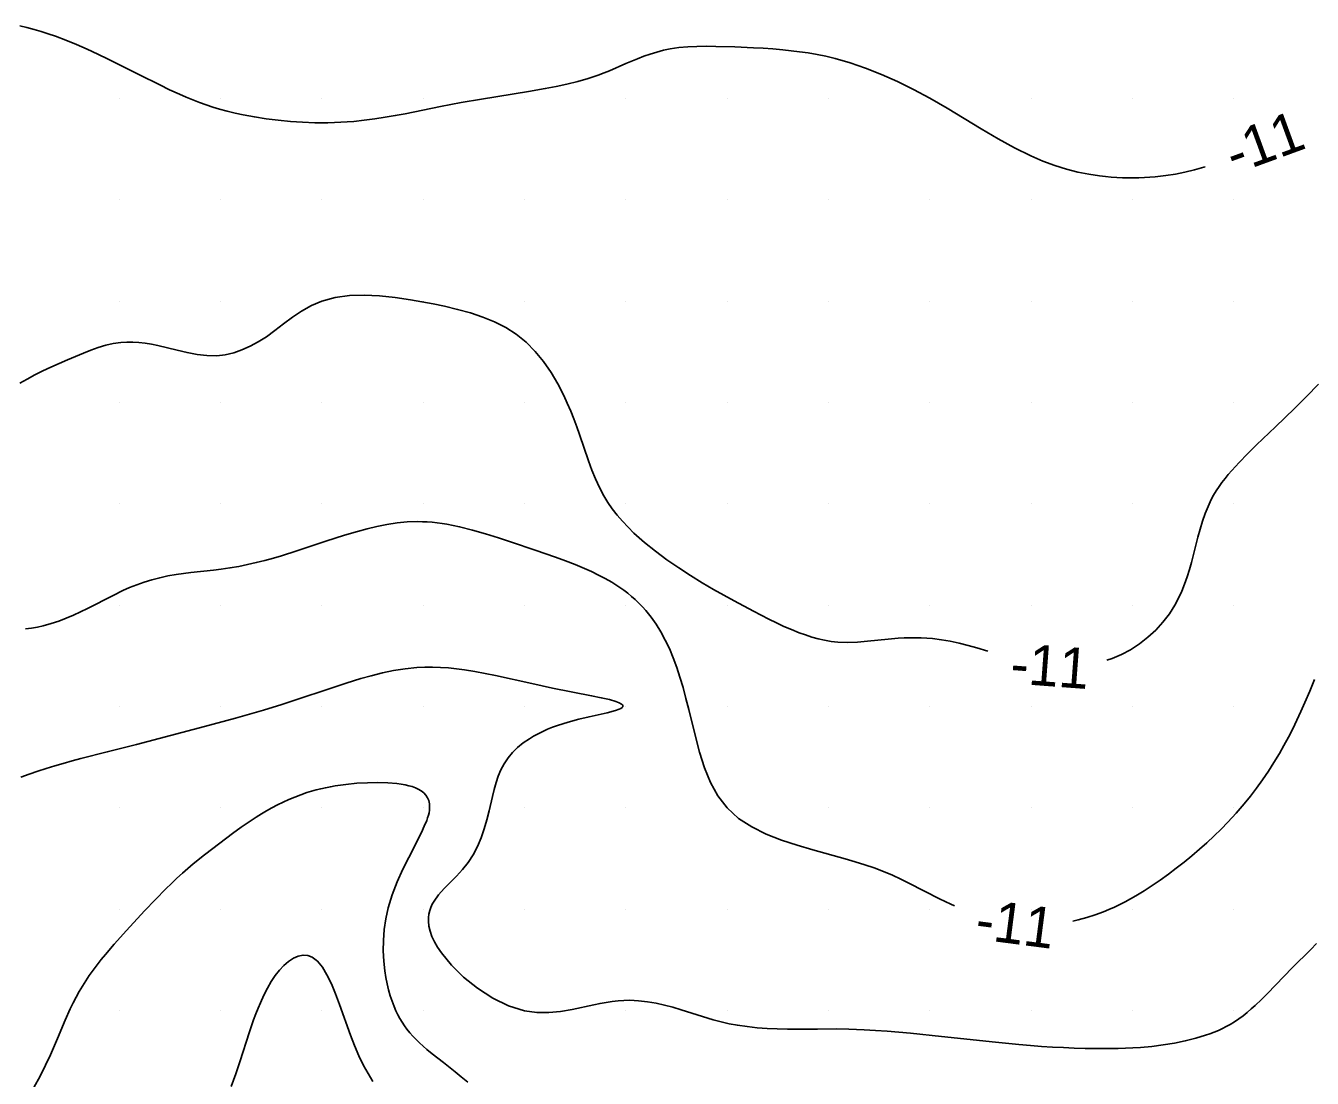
# Model space of a CAD drawing. Extents: x 2602990 to 2605851, y 618069 to 619180.
# Drawn here: x 2604180.4 to 2604243.9, y 618811.7 to 618863.6 of the extents above; entities that cross this region are included whole.
import ezdxf

# ---------------------------------------------------------------- set-up
doc = ezdxf.new("R2010")
doc.units = 0
for name, color, linetype in [('Default', 7, 'Continuous'), ('DTM Contours Major', 7, 'Continuous'), ('DTM Contours Minor', 7, 'Continuous'), ('DTM Contours Minor Text', 7, 'Continuous'), ('Exist DTM Scan Elevation Point', 7, 'Continuous')]:
    doc.layers.add(name, color=color, linetype=linetype)

# ---------------------------------------------------------------- blocks, each defined once
blk = doc.blocks.new('POINT_DISPLAY')
at = {"layer": 'Default'}
blk.add_line((0, 0), (0, 0), dxfattribs=at)

msp = doc.modelspace()

# ---------------------------------------------------------------- linework, layer by layer
at = {"layer": 'DTM Contours Major'}
msp.add_lwpolyline([(2604190.529, 618811.269), (2604190.752, 618811.887), (2604190.955, 618812.49), (2604191.43, 618813.954), (2604191.638, 618814.556), (2604191.746, 618814.845), (2604191.857, 618815.126), (2604191.972, 618815.399), (2604192.142, 618815.766), (2604192.321, 618816.113), (2604192.51, 618816.436), (2604192.707, 618816.733), (2604192.912, 618816.998), (2604193.124, 618817.229), (2604193.358, 618817.436), (2604193.597, 618817.594), (2604193.836, 618817.698), (2604194.074, 618817.744), (2604194.306, 618817.726), (2604194.53, 618817.639), (2604194.787, 618817.439), (2604195.028, 618817.144), (2604195.256, 618816.77), (2604195.472, 618816.331), (2604195.679, 618815.842), (2604195.878, 618815.316), (2604196.417, 618813.794), (2604196.612, 618813.285), (2604196.823, 618812.786), (2604197.055, 618812.305), (2604197.279, 618811.903), (2604197.522, 618811.519)], dxfattribs=at)
at = {"layer": 'DTM Contours Minor'}
for points in [[(2604238.581, 618856.62), (2604238.513, 618856.597), (2604238.045, 618856.467), (2604237.576, 618856.356), (2604237.108, 618856.264), (2604236.643, 618856.191), (2604236.376, 618856.157), (2604236.111, 618856.128), (2604235.845, 618856.105), (2604235.58, 618856.088), (2604235.313, 618856.077), (2604235.045, 618856.071), (2604234.775, 618856.071), (2604234.502, 618856.077), (2604234.225, 618856.09), (2604233.944, 618856.11), (2604233.657, 618856.137), (2604233.364, 618856.172), (2604232.842, 618856.254), (2604232.302, 618856.363), (2604231.743, 618856.505), (2604231.168, 618856.682), (2604230.578, 618856.897), (2604229.975, 618857.155), (2604229.177, 618857.55), (2604228.363, 618858.003), (2604227.534, 618858.493), (2604225.849, 618859.51), (2604225, 618860), (2604224.197, 618860.431), (2604223.398, 618860.824), (2604222.606, 618861.178), (2604221.827, 618861.488), (2604221.063, 618861.752), (2604220.319, 618861.966), (2604219.872, 618862.073), (2604219.432, 618862.162), (2604219, 618862.235), (2604218.574, 618862.296), (2604218.153, 618862.346), (2604217.737, 618862.388), (2604217.253, 618862.429), (2604216.775, 618862.463), (2604216.302, 618862.491), (2604215.373, 618862.531), (2604214.439, 618862.557), (2604213.969, 618862.562), (2604213.508, 618862.557), (2604213.057, 618862.536), (2604212.618, 618862.497), (2604212.191, 618862.434), (2604211.853, 618862.365), (2604211.523, 618862.28), (2604211.2, 618862.18), (2604210.882, 618862.07), (2604210.568, 618861.949), (2604209.994, 618861.707), (2604209.197, 618861.36), (2604208.922, 618861.249), (2604208.639, 618861.142), (2604208.142, 618860.977), (2604207.626, 618860.829), (2604207.096, 618860.698), (2604206.559, 618860.581), (2604206.023, 618860.476), (2604205.193, 618860.332), (2604202.883, 618859.962), (2604201.875, 618859.785), (2604200.863, 618859.591), (2604199.112, 618859.239), (2604198.621, 618859.147), (2604198.12, 618859.06), (2604197.611, 618858.981), (2604197.095, 618858.913), (2604196.575, 618858.859), (2604196.258, 618858.833), (2604195.94, 618858.814), (2604195.621, 618858.8), (2604195.299, 618858.793), (2604194.976, 618858.791), (2604194.651, 618858.795), (2604194.052, 618858.817), (2604193.451, 618858.858), (2604192.851, 618858.916), (2604192.259, 618858.99), (2604191.678, 618859.08), (2604191.115, 618859.183), (2604190.719, 618859.267), (2604190.332, 618859.359), (2604189.952, 618859.462), (2604189.621, 618859.563), (2604189.293, 618859.673), (2604188.965, 618859.792), (2604188.636, 618859.92), (2604188.306, 618860.057), (2604187.972, 618860.203), (2604187.492, 618860.423), (2604187.004, 618860.657), (2604186.005, 618861.154), (2604184.982, 618861.668), (2604184.465, 618861.923), (2604183.944, 618862.173), (2604183.422, 618862.415), (2604182.899, 618862.645), (2604182.377, 618862.861), (2604181.857, 618863.058), (2604181.505, 618863.181), (2604181.154, 618863.294), (2604180.803, 618863.397), (2604180.453, 618863.491), (2604180.102, 618863.576)], [(2604227.865, 618832.732), (2604227.32, 618832.895), (2604226.882, 618833.016), (2604226.443, 618833.127), (2604226.004, 618833.223), (2604225.566, 618833.3), (2604225.129, 618833.357), (2604224.848, 618833.38), (2604224.567, 618833.394), (2604224.286, 618833.398), (2604224.005, 618833.395), (2604223.724, 618833.384), (2604223.441, 618833.367), (2604222.934, 618833.323), (2604221.921, 618833.219), (2604221.423, 618833.18), (2604220.933, 618833.163), (2604220.457, 618833.179), (2604220.128, 618833.214), (2604219.806, 618833.269), (2604219.489, 618833.341), (2604219.175, 618833.429), (2604218.865, 618833.531), (2604218.556, 618833.643), (2604218.178, 618833.794), (2604217.801, 618833.958), (2604217.424, 618834.131), (2604217.048, 618834.314), (2604216.297, 618834.698), (2604215.345, 618835.209), (2604214.318, 618835.782), (2604213.758, 618836.11), (2604213.189, 618836.459), (2604212.609, 618836.836), (2604212.028, 618837.237), (2604211.459, 618837.659), (2604210.913, 618838.1), (2604210.401, 618838.555), (2604210.107, 618838.843), (2604209.83, 618839.137), (2604209.571, 618839.438), (2604209.332, 618839.746), (2604209.111, 618840.063), (2604208.911, 618840.389), (2604208.692, 618840.801), (2604208.498, 618841.227), (2604208.322, 618841.665), (2604208.159, 618842.113), (2604207.714, 618843.415), (2604207.576, 618843.801), (2604207.431, 618844.189), (2604207.277, 618844.576), (2604207.112, 618844.963), (2604206.934, 618845.348), (2604206.639, 618845.92), (2604206.309, 618846.478), (2604205.94, 618847.011), (2604205.532, 618847.51), (2604205.08, 618847.966), (2604204.584, 618848.369), (2604204.072, 618848.696), (2604203.522, 618848.975), (2604202.94, 618849.211), (2604202.33, 618849.414), (2604201.697, 618849.589), (2604201.046, 618849.744), (2604200.497, 618849.86), (2604199.939, 618849.968), (2604199.371, 618850.065), (2604198.614, 618850.176), (2604197.851, 618850.257), (2604197.096, 618850.293), (2604196.361, 618850.271), (2604195.658, 618850.178), (2604195, 618850), (2604194.487, 618849.778), (2604194.006, 618849.505), (2604193.551, 618849.197), (2604193.114, 618848.872), (2604192.688, 618848.547), (2604192.264, 618848.242), (2604191.867, 618847.989), (2604191.467, 618847.77), (2604191.062, 618847.59), (2604190.653, 618847.45), (2604190.239, 618847.354), (2604189.821, 618847.305), (2604189.335, 618847.309), (2604188.846, 618847.364), (2604188.355, 618847.456), (2604187.866, 618847.57), (2604187.382, 618847.69), (2604186.904, 618847.802), (2604186.592, 618847.865), (2604186.283, 618847.916), (2604185.978, 618847.952), (2604185.677, 618847.972), (2604185.378, 618847.974), (2604185.082, 618847.955), (2604184.71, 618847.901), (2604184.342, 618847.816), (2604183.974, 618847.705), (2604183.606, 618847.575), (2604183.236, 618847.43), (2604182.454, 618847.102), (2604182.042, 618846.924), (2604181.633, 618846.74), (2604181.23, 618846.55), (2604180.837, 618846.355), (2604180.457, 618846.154), (2604180.104, 618845.953)], [(2604244.169, 618845.896), (2604243.585, 618845.297), (2604242.982, 618844.698), (2604242.046, 618843.798), (2604241.115, 618842.904), (2604240.672, 618842.467), (2604240.256, 618842.041), (2604239.889, 618841.644), (2604239.718, 618841.448), (2604239.557, 618841.251), (2604239.404, 618841.053), (2604239.262, 618840.853), (2604239.124, 618840.642), (2604238.997, 618840.427), (2604238.878, 618840.208), (2604238.769, 618839.983), (2604238.669, 618839.752), (2604238.576, 618839.515), (2604238.447, 618839.14), (2604238.331, 618838.752), (2604238.223, 618838.353), (2604237.904, 618837.114), (2604237.802, 618836.754), (2604237.691, 618836.395), (2604237.567, 618836.039), (2604237.428, 618835.688), (2604237.269, 618835.342), (2604237.089, 618835.005), (2604236.812, 618834.572), (2604236.495, 618834.16), (2604236.14, 618833.773), (2604235.752, 618833.416), (2604235.334, 618833.093), (2604234.889, 618832.807), (2604234.444, 618832.573), (2604233.983, 618832.377), (2604233.735, 618832.295)], [(2604226.206, 618820.175), (2604226.024, 618820.255), (2604225.477, 618820.519), (2604223.965, 618821.295), (2604223.565, 618821.49), (2604223.146, 618821.681), (2604222.709, 618821.867), (2604222.249, 618822.043), (2604221.792, 618822.2), (2604221.313, 618822.35), (2604220.816, 618822.496), (2604219.23, 618822.936), (2604218.456, 618823.161), (2604217.68, 618823.415), (2604216.925, 618823.712), (2604216.212, 618824.066), (2604215.563, 618824.49), (2604215, 618825), (2604214.545, 618825.592), (2604214.178, 618826.261), (2604213.881, 618826.985), (2604213.638, 618827.745), (2604213.43, 618828.521), (2604213.103, 618829.856), (2604212.964, 618830.403), (2604212.82, 618830.934), (2604212.669, 618831.445), (2604212.51, 618831.936), (2604212.338, 618832.405), (2604212.149, 618832.857), (2604211.945, 618833.283), (2604211.727, 618833.685), (2604211.494, 618834.062), (2604211.246, 618834.414), (2604210.983, 618834.741), (2604210.816, 618834.927), (2604210.644, 618835.105), (2604210.466, 618835.274), (2604210.282, 618835.437), (2604210.092, 618835.592), (2604209.895, 618835.742), (2604209.605, 618835.943), (2604209.302, 618836.134), (2604208.985, 618836.316), (2604208.654, 618836.489), (2604208.31, 618836.655), (2604207.952, 618836.815), (2604207.497, 618837.003), (2604207.023, 618837.184), (2604206.535, 618837.362), (2604205.519, 618837.712), (2604204.358, 618838.105), (2604203.714, 618838.319), (2604203.069, 618838.522), (2604202.429, 618838.707), (2604201.796, 618838.866), (2604201.176, 618838.991), (2604200.93, 618839.031), (2604200.686, 618839.063), (2604200.444, 618839.089), (2604200.204, 618839.107), (2604199.965, 618839.118), (2604199.728, 618839.122), (2604199.218, 618839.104), (2604198.714, 618839.055), (2604198.215, 618838.979), (2604197.721, 618838.881), (2604197.235, 618838.765), (2604196.755, 618838.636), (2604196.127, 618838.449), (2604195.2, 618838.151), (2604193.764, 618837.674), (2604193.006, 618837.437), (2604192.624, 618837.326), (2604192.195, 618837.21), (2604191.763, 618837.102), (2604191.331, 618837.005), (2604190.899, 618836.917), (2604190.468, 618836.841), (2604190.038, 618836.777), (2604189.659, 618836.729), (2604188.539, 618836.611), (2604188.173, 618836.567), (2604187.813, 618836.514), (2604187.407, 618836.441), (2604187.009, 618836.352), (2604186.62, 618836.25), (2604186.242, 618836.134), (2604185.874, 618836.006), (2604185.518, 618835.866), (2604185.185, 618835.72), (2604184.701, 618835.487), (2604183.439, 618834.837), (2604183.1, 618834.671), (2604182.751, 618834.51), (2604182.393, 618834.357), (2604182.025, 618834.217), (2604181.647, 618834.092), (2604181.258, 618833.986), (2604180.972, 618833.923), (2604180.68, 618833.874), (2604180.38, 618833.839)], [(2604244.068, 618818.32), (2604243.783, 618818.025), (2604242.875, 618817.113), (2604241.658, 618815.853), (2604241.355, 618815.552), (2604241.051, 618815.265), (2604240.852, 618815.088), (2604240.651, 618814.918), (2604240.448, 618814.757), (2604240.24, 618814.605), (2604240.028, 618814.462), (2604239.811, 618814.328), (2604239.622, 618814.224), (2604239.429, 618814.127), (2604239.23, 618814.035), (2604239.025, 618813.949), (2604238.814, 618813.869), (2604238.596, 618813.793), (2604238.11, 618813.645), (2604237.598, 618813.516), (2604237.064, 618813.406), (2604236.513, 618813.315), (2604235.951, 618813.243), (2604235.381, 618813.191), (2604235.018, 618813.167), (2604234.655, 618813.15), (2604234.289, 618813.139), (2604233.553, 618813.133), (2604232.655, 618813.145), (2604232.124, 618813.16), (2604231.59, 618813.181), (2604231.052, 618813.209), (2604230.511, 618813.242), (2604229.969, 618813.282), (2604229.39, 618813.332), (2604228.235, 618813.446), (2604225.577, 618813.736), (2604224.049, 618813.888), (2604222.889, 618813.987), (2604222.32, 618814.028), (2604221.762, 618814.061), (2604221.002, 618814.091), (2604220.367, 618814.102), (2604219.457, 618814.1), (2604218.467, 618814.094), (2604217.97, 618814.097), (2604217.469, 618814.109), (2604216.968, 618814.132), (2604216.472, 618814.167), (2604215.983, 618814.218), (2604215.506, 618814.286), (2604215.1, 618814.361), (2604214.704, 618814.451), (2604214.315, 618814.553), (2604213.785, 618814.71), (2604212.724, 618815.049), (2604212.318, 618815.17), (2604211.906, 618815.28), (2604211.487, 618815.374), (2604211.062, 618815.449), (2604210.63, 618815.497), (2604210.191, 618815.516), (2604209.906, 618815.51), (2604209.618, 618815.49), (2604209.325, 618815.458), (2604209.029, 618815.415), (2604208.728, 618815.363), (2604208.421, 618815.301), (2604207.343, 618815.065), (2604206.78, 618814.967), (2604206.202, 618814.91), (2604205.608, 618814.914), (2604205, 618815), (2604204.215, 618815.247), (2604203.435, 618815.627), (2604202.686, 618816.108), (2604201.996, 618816.66), (2604201.391, 618817.251), (2604200.9, 618817.85), (2604200.712, 618818.13), (2604200.556, 618818.403), (2604200.433, 618818.67), (2604200.342, 618818.928), (2604200.284, 618819.177), (2604200.258, 618819.417), (2604200.261, 618819.596), (2604200.282, 618819.77), (2604200.322, 618819.937), (2604200.378, 618820.1), (2604200.45, 618820.258), (2604200.537, 618820.411), (2604200.763, 618820.722), (2604201.034, 618821.025), (2604201.641, 618821.638), (2604201.945, 618821.964), (2604202.227, 618822.315), (2604202.472, 618822.694), (2604202.683, 618823.1), (2604202.863, 618823.525), (2604203.017, 618823.965), (2604203.148, 618824.412), (2604203.262, 618824.86), (2604203.421, 618825.571), (2604203.503, 618825.916), (2604203.595, 618826.251), (2604203.703, 618826.574), (2604203.834, 618826.883), (2604203.998, 618827.183), (2604204.19, 618827.466), (2604204.412, 618827.731), (2604204.662, 618827.978), (2604204.938, 618828.207), (2604205.242, 618828.418), (2604205.451, 618828.545), (2604205.669, 618828.664), (2604205.897, 618828.777), (2604206.134, 618828.882), (2604206.378, 618828.98), (2604206.629, 618829.071), (2604207.149, 618829.234), (2604207.675, 618829.375), (2604208.185, 618829.496), (2604209.081, 618829.698), (2604209.494, 618829.807), (2604209.666, 618829.868), (2604209.751, 618829.909), (2604209.811, 618829.95), (2604209.832, 618829.97), (2604209.846, 618829.991), (2604209.854, 618830.012), (2604209.851, 618830.048), (2604209.833, 618830.08), (2604209.779, 618830.128), (2604209.667, 618830.188), (2604209.508, 618830.249), (2604209.188, 618830.342), (2604208.783, 618830.438), (2604208.31, 618830.538), (2604206.385, 618830.915), (2604205.362, 618831.131), (2604203.566, 618831.534), (2604203.056, 618831.64), (2604202.549, 618831.735), (2604202.046, 618831.817), (2604201.649, 618831.869), (2604201.253, 618831.909), (2604200.86, 618831.935), (2604200.467, 618831.947), (2604200.076, 618831.944), (2604199.685, 618831.924), (2604199.112, 618831.865), (2604198.544, 618831.774), (2604197.987, 618831.658), (2604197.443, 618831.524), (2604196.918, 618831.378), (2604196.194, 618831.156), (2604195.356, 618830.879), (2604193.774, 618830.344), (2604193.03, 618830.103), (2604192.118, 618829.827), (2604190.735, 618829.434), (2604189.208, 618829.015), (2604185.859, 618828.131), (2604184.415, 618827.763), (2604183.118, 618827.437), (2604182.682, 618827.322), (2604182.244, 618827.2), (2604181.825, 618827.078), (2604181.405, 618826.948), (2604180.987, 618826.811), (2604180.57, 618826.666), (2604180.157, 618826.512)], [(2604243.97, 618831.329), (2604243.737, 618830.761), (2604243.497, 618830.2), (2604243.302, 618829.763), (2604243.102, 618829.332), (2604242.897, 618828.909), (2604242.685, 618828.494), (2604242.466, 618828.086), (2604242.24, 618827.687), (2604241.973, 618827.244), (2604241.696, 618826.812), (2604241.41, 618826.392), (2604241.116, 618825.983), (2604240.813, 618825.587), (2604240.502, 618825.202), (2604240.11, 618824.745), (2604239.702, 618824.302), (2604239.366, 618823.958), (2604239.019, 618823.62), (2604238.661, 618823.289), (2604238.295, 618822.964), (2604237.921, 618822.646), (2604237.54, 618822.334), (2604237.154, 618822.029), (2604236.762, 618821.733), (2604236.366, 618821.447), (2604235.967, 618821.173), (2604235.564, 618820.913), (2604235.159, 618820.668), (2604234.896, 618820.519), (2604234.631, 618820.377), (2604234.366, 618820.243), (2604234.098, 618820.116), (2604233.829, 618819.996), (2604233.558, 618819.884), (2604233.148, 618819.731), (2604232.735, 618819.595), (2604232.318, 618819.478), (2604232.05, 618819.417)], [(2604180.788, 618811.209), (2604181.101, 618811.774), (2604181.371, 618812.315), (2604181.609, 618812.83), (2604181.958, 618813.641), (2604182.34, 618814.539), (2604182.593, 618815.097), (2604182.735, 618815.388), (2604182.881, 618815.67), (2604183.033, 618815.946), (2604183.19, 618816.215), (2604183.354, 618816.478), (2604183.524, 618816.734), (2604183.716, 618817.005), (2604183.916, 618817.27), (2604184.121, 618817.529), (2604184.33, 618817.783), (2604184.757, 618818.279), (2604185.368, 618818.961), (2604186.25, 618819.921), (2604186.795, 618820.495), (2604187.31, 618821.016), (2604187.577, 618821.275), (2604187.849, 618821.532), (2604188.127, 618821.784), (2604188.392, 618822.016), (2604188.661, 618822.243), (2604189.205, 618822.684), (2604189.966, 618823.27), (2604190.601, 618823.742), (2604191.027, 618824.047), (2604191.518, 618824.383), (2604191.767, 618824.546), (2604192.02, 618824.705), (2604192.277, 618824.859), (2604192.538, 618825.007), (2604192.809, 618825.152), (2604193.086, 618825.289), (2604193.37, 618825.42), (2604193.662, 618825.542), (2604193.961, 618825.655), (2604194.268, 618825.76), (2604194.49, 618825.827), (2604194.717, 618825.89), (2604194.947, 618825.948), (2604195.182, 618826), (2604195.421, 618826.048), (2604195.664, 618826.091), (2604196.19, 618826.165), (2604196.723, 618826.218), (2604197.252, 618826.247), (2604197.766, 618826.254), (2604198.255, 618826.239), (2604198.707, 618826.201), (2604198.914, 618826.173), (2604199.109, 618826.14), (2604199.291, 618826.099), (2604199.46, 618826.052), (2604199.615, 618825.996), (2604199.755, 618825.933), (2604199.905, 618825.844), (2604200.033, 618825.741), (2604200.137, 618825.627), (2604200.218, 618825.5), (2604200.276, 618825.362), (2604200.31, 618825.212), (2604200.319, 618825.109), (2604200.319, 618825), (2604200.308, 618824.887), (2604200.289, 618824.769), (2604200.26, 618824.646), (2604200.222, 618824.518), (2604200.175, 618824.383), (2604200.057, 618824.098), (2604199.911, 618823.788), (2604199.287, 618822.566), (2604198.998, 618821.977), (2604198.721, 618821.36), (2604198.474, 618820.723), (2604198.274, 618820.076), (2604198.156, 618819.537), (2604198.079, 618819.002), (2604198.039, 618818.473), (2604198.034, 618817.956), (2604198.06, 618817.454), (2604198.111, 618816.971), (2604198.162, 618816.647), (2604198.223, 618816.334), (2604198.295, 618816.034), (2604198.377, 618815.745), (2604198.469, 618815.468), (2604198.57, 618815.203), (2604198.658, 618815.001), (2604198.752, 618814.807), (2604198.852, 618814.619), (2604198.959, 618814.438), (2604199.074, 618814.264), (2604199.196, 618814.095), (2604199.338, 618813.918), (2604199.489, 618813.747), (2604199.648, 618813.58), (2604199.816, 618813.417), (2604199.993, 618813.256), (2604200.176, 618813.097), (2604200.439, 618812.88), (2604200.996, 618812.443), (2604201.582, 618811.989), (2604201.881, 618811.75), (2604202.206, 618811.481)]]:
    msp.add_lwpolyline(points, dxfattribs=at)

# ---------------------------------------------------------------- block references
at = {"layer": 'Exist DTM Scan Elevation Point', "xscale": 1.3123333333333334, "yscale": 1.3123333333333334}
for p in [(2604185, 618860), (2604190, 618860), (2604195, 618860), (2604200, 618860), (2604205, 618860), (2604210, 618860), (2604215, 618860), (2604220, 618860), (2604225, 618860), (2604230, 618860), (2604235, 618860), (2604240, 618860), (2604185, 618855), (2604190, 618855), (2604195, 618855), (2604200, 618855), (2604205, 618855), (2604210, 618855), (2604215, 618855), (2604220, 618855), (2604225, 618855), (2604230, 618855), (2604235, 618855), (2604240, 618855), (2604185, 618850), (2604190, 618850), (2604195, 618850), (2604200, 618850), (2604205, 618850), (2604210, 618850), (2604215, 618850), (2604220, 618850), (2604225, 618850), (2604230, 618850), (2604235, 618850), (2604240, 618850), (2604185, 618845), (2604190, 618845), (2604195, 618845), (2604200, 618845), (2604205, 618845), (2604210, 618845), (2604215, 618845), (2604220, 618845), (2604225, 618845), (2604230, 618845), (2604235, 618845), (2604240, 618845), (2604185, 618840), (2604190, 618840), (2604195, 618840), (2604200, 618840), (2604205, 618840), (2604210, 618840), (2604215, 618840), (2604220, 618840), (2604225, 618840), (2604230, 618840), (2604235, 618840), (2604240, 618840), (2604185, 618835), (2604190, 618835), (2604195, 618835), (2604200, 618835), (2604205, 618835), (2604210, 618835), (2604215, 618835), (2604220, 618835), (2604225, 618835), (2604230, 618835), (2604235, 618835), (2604240, 618835), (2604185, 618830), (2604190, 618830), (2604195, 618830), (2604200, 618830), (2604205, 618830), (2604210, 618830), (2604215, 618830), (2604220, 618830), (2604225, 618830), (2604230, 618830), (2604235, 618830), (2604240, 618830), (2604185, 618825), (2604190, 618825), (2604195, 618825), (2604200, 618825), (2604205, 618825), (2604210, 618825), (2604215, 618825), (2604220, 618825), (2604225, 618825), (2604230, 618825), (2604235, 618825), (2604240, 618825), (2604185, 618820), (2604190, 618820), (2604195, 618820), (2604200, 618820), (2604205, 618820), (2604210, 618820), (2604215, 618820), (2604220, 618820), (2604225, 618820), (2604230, 618820), (2604235, 618820), (2604240, 618820), (2604185, 618815), (2604190, 618815), (2604195, 618815), (2604200, 618815), (2604205, 618815), (2604210, 618815), (2604215, 618815), (2604220, 618815), (2604225, 618815), (2604230, 618815), (2604235, 618815), (2604240, 618815)]:
    msp.add_blockref('POINT_DISPLAY', p, dxfattribs=at)

# ---------------------------------------------------------------- texts
at = {"layer": 'DTM Contours Minor Text'}
for rotation, p in [(20.07661, (2604240.014, 618856.236)), (355.73669, (2604228.925, 618831.151)), (352.60963, (2604227.177, 618818.551))]:
    msp.add_text('-11', height=2, rotation=rotation, dxfattribs=at).set_placement(p)

doc.saveas('drawing.dxf')
